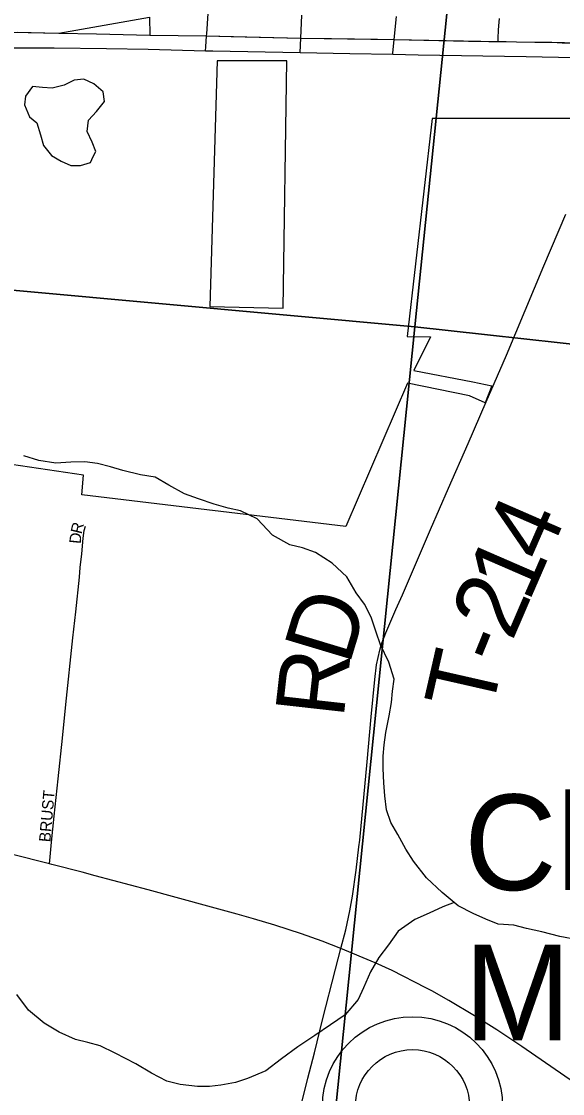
# Model space of a CAD drawing. Extents: x 1410790 to 1770854, y 566777 to 831614.
# Drawn here: x 1618493 to 1620852, y 698324 to 703004 of the extents above; entities that cross this region are included whole.
import ezdxf

# ---------------------------------------------------------------- set-up
doc = ezdxf.new("R2010")
doc.units = 0
for name, color, linetype in [('GM_X_Corporation', 7, 'Continuous'), ('GM_X_Minor_Lake', 7, 'Continuous'), ('GM_X_Minor_River', 7, 'Continuous'), ('GM_X_Section', 7, 'Continuous'), ('GM_X_State_Route', 7, 'Continuous'), ('GM_X_Township_Road', 7, 'Continuous'), ('GM_X_Township_Road_Text', 7, 'Continuous'), ('GM_X_Township_Subdivision', 7, 'Continuous'), ('GM_X_Township_Subdivision_Text', 7, 'Continuous'), ('GM_X_Unincorporated', 7, 'Continuous'), ('GM_X_Unincorporated_Text', 7, 'Continuous'), ('GM_X_US_Route', 7, 'Continuous')]:
    doc.layers.add(name, color=color, linetype=linetype)

msp = doc.modelspace()

# ---------------------------------------------------------------- linework, layer by layer
at = {"layer": 'GM_X_Corporation'}
for points in [[(1615946.1, 703464.2), (1615912, 702992.3), (1616962.8, 702978.5), (1617021.7, 702977.6), (1618386, 702958.1), (1618655.3, 702952.4), (1619051.6, 703022.8), (1619052, 702944.7), (1619300.2, 702940.7), (1619711.1, 702931.2), (1620117.7, 702924.9), (1620571.3, 702916.4), (1620731.4, 702914.2), (1620804.6, 702913.2), (1621029.2, 702908)], [(1621018.2, 702581), (1620283.2, 702581), (1620174.4, 701629.4), (1620276.5, 701626.8), (1620203.9, 701479.8), (1620460.2, 701430.4), (1620543.4, 701413.8), (1620514.7, 701339.2), (1620446.3, 701370.2), (1620176.1, 701425.8), (1619907.5, 700799), (1618755.8, 700937.9), (1618763.5, 701022.9), (1618094.5, 701123.1)]]:
    msp.add_lwpolyline(points, dxfattribs=at)
msp.add_lwpolyline([(1619313.8, 701759.8), (1619633.9, 701751.8), (1619649.9, 702832.5), (1619345.8, 702832.5)], close=True, dxfattribs=at)
at = {"layer": 'GM_X_Minor_Lake'}
for points in [[(1618805.8, 702414.1), (1618816.4, 702436.9), (1618800.8, 702477.1), (1618779.2, 702523.3), (1618785.6, 702573.4), (1618819.9, 702611.2), (1618854.3, 702655), (1618848.7, 702697.1), (1618809, 702731.5), (1618765.2, 702751.8), (1618723.2, 702748.2), (1618679.1, 702726.5), (1618627, 702712.9), (1618585.1, 702715.3), (1618541.1, 702719.6), (1618510.8, 702677.8)], [(1618510.8, 702677.8), (1618506.5, 702639.8), (1618528, 702587.5), (1618559.7, 702561.2), (1618575.3, 702509), (1618588.8, 702462.8), (1618624.4, 702418.4), (1618666.2, 702394), (1618708, 702375.7), (1618749.9, 702375.3), (1618794, 702389), (1618805.8, 702414.1)]]:
    msp.add_lwpolyline(points, dxfattribs=at)
at = {"layer": 'GM_X_Minor_River'}
for points in [[(1620916.5, 698994.7), (1620840.7, 699009.3), (1620760.9, 699030), (1620695.1, 699044.5), (1620639.3, 699059), (1620571.4, 699063.6), (1620517.6, 699086), (1620461.9, 699110.5), (1620396.2, 699143.1), (1620326.8, 699201.7), (1620259.4, 699266.4), (1620202.1, 699338.9), (1620168.6, 699391.3), (1620133.2, 699455.7), (1620103.7, 699508), (1620084.2, 699562.2), (1620076.7, 699624.4), (1620073.2, 699680.5), (1620069.7, 699742.6), (1620070.2, 699796.7), (1620074.6, 699846.7), (1620081.1, 699900.7), (1620095.7, 699972.7), (1620106.2, 700030.7), (1620110.6, 700080.7), (1620117.1, 700132.8), (1620093.8, 700207), (1620058.5, 700283.4), (1620038.9, 700337.7), (1620017.5, 700403.9), (1619988.1, 700460.3), (1619952.5, 700510.6), (1619911.2, 700579.1), (1619847.7, 700639.7), (1619774.2, 700686.3), (1619718.4, 700706.8), (1619662.6, 700719.3), (1619587, 700762), (1619519.7, 700832.6), (1619448.1, 700867.3), (1619394.2, 700879.7), (1619332.4, 700896.2), (1619264.7, 700920.8), (1619202.9, 700941.4), (1619135.4, 700980), (1619075.7, 701014.5), (1619011.9, 701025.1), (1618934.1, 701043.7), (1618880.3, 701060.2), (1618824.4, 701074.7), (1618768.6, 701081.1), (1618708.6, 701079.6), (1618642.6, 701076.2), (1618568.8, 701086.8), (1618503, 701107.3)], [(1620378.6, 699158), (1620330.3, 699139.6), (1620270.1, 699112.1), (1620207.9, 699084.5), (1620135.5, 699033.1), (1620093, 698973.3), (1620050.6, 698917.6), (1620014.1, 698855.8), (1619983.5, 698786), (1619961.1, 698734.1), (1619904.6, 698668.5), (1619840.2, 698624.9), (1619771.9, 698577.4), (1619697.5, 698528), (1619627.1, 698476.5), (1619558.7, 698422.9), (1619478.5, 698389.6), (1619426.4, 698372), (1619362.4, 698360.5), (1619312.4, 698354.9), (1619260.4, 698355.3), (1619184.6, 698363.9), (1619126.7, 698378.4), (1619059.1, 698413), (1618991.5, 698453.6), (1618902, 698500.4), (1618836.3, 698533), (1618782.5, 698547.4), (1618728.7, 698559.9), (1618657, 698592.5), (1618591.4, 698631.1), (1618524, 698687.7), (1618472.6, 698756.2)]]:
    msp.add_lwpolyline(points, dxfattribs=at)
at = {"layer": 'GM_X_Section'}
for points in [[(1615479.9, 707495.5), (1620745.4, 706937.6), (1620208.5, 701671.7), (1615120.2, 702135.6)], [(1620745.4, 706937.6), (1626009.2, 706398.7), (1625593.5, 701077.1), (1620208.5, 701671.7)], [(1615120.2, 702135.6), (1620208.5, 701671.7), (1619668.6, 696337.8), (1614682.3, 696901)], [(1620208.5, 701671.7), (1625593.5, 701077.1), (1625091.4, 695724.7), (1619668.6, 696337.8)]]:
    msp.add_lwpolyline(points, close=True, dxfattribs=at)
at = {"layer": 'GM_X_State_Route'}
for points in [[(1618813.9, 699275.3), (1618756.8, 699290.6), (1618625.7, 699323.6), (1618614.6, 699326.4), (1618448.5, 699368.5), (1618213.4, 699428.6), (1618052.8, 699468.5), (1617872.2, 699514.6), (1617830.9, 699525.2), (1617761.1, 699543.2), (1617682.1, 699564.9), (1617603.1, 699586.6), (1617502.4, 699618.7), (1617401.3, 699654.1), (1617214.7, 699720.3), (1616953, 699820.6), (1616905, 699838.6), (1616783.2, 699884.2), (1616764, 699891.8), (1616676.1, 699926.7), (1616524.5, 699991.3), (1616337.1, 700073.6)], [(1619885.3, 698957.1), (1619804.5, 698989.4), (1619714.2, 699021.5), (1619597, 699059.7), (1619504.1, 699086.6), (1619432.5, 699106.8), (1619306, 699142.4), (1619045.8, 699213.3), (1618813.9, 699275.3)], [(1621859.5, 697664.4), (1621766.8, 697742.5), (1621626.2, 697855.8), (1621508.1, 697944.5), (1621375.4, 698041.2), (1621120.2, 698220.6), (1620904.5, 698370.7), (1620675, 698529.8), (1620565.3, 698601.9), (1620468.1, 698663.1), (1620355.5, 698730.4), (1620281.3, 698771.9), (1620255.2, 698786.4), (1620109.3, 698861.2), (1620034.8, 698895.4), (1619885.3, 698957.1)]]:
    msp.add_lwpolyline(points, dxfattribs=at)
at = {"layer": 'GM_X_Township_Road'}
for points in [[(1619964.1, 699401.1), (1619967.5, 699430), (1619999.3, 699772.5), (1620017.5, 699968.1), (1620033.5, 700131), (1620041.2, 700195.8), (1620047.4, 700227.6), (1620054.6, 700259.1), (1620059.3, 700276.1), (1620064.4, 700290.2), (1620081.9, 700334.9), (1620125.6, 700437.4), (1620154, 700500.8), (1620275.7, 700786.6), (1620354.7, 700966.3), (1620440.9, 701161.5), (1620518.9, 701343.2), (1620553.8, 701423.6), (1620607.8, 701546.8), (1620689, 701742.3), (1620770.2, 701936.9), (1620865.9, 702162.6)], [(1619885.3, 698957.1), (1619906.8, 699039.1), (1619924.1, 699121.6), (1619936.1, 699186.1), (1619952.3, 699299.7), (1619964.1, 699401.1)], [(1619201.8, 696066.7), (1619215.6, 696121.2), (1619244.1, 696249.9), (1619280.6, 696410), (1619321.1, 696585.7), (1619360.9, 696761.9), (1619394, 696905.9), (1619437.1, 697097.9), (1619455.1, 697177.4), (1619486.3, 697304.9), (1619512.4, 697416.9), (1619542.3, 697544.7), (1619564.6, 697640.6), (1619590.4, 697752.6), (1619623.5, 697896.5), (1619663.7, 698072.4), (1619685.9, 698168.4), (1619713.8, 698279.7), (1619741.8, 698391.1), (1619769.7, 698502.6), (1619805.6, 698645.9), (1619861.3, 698866.9), (1619885.3, 698957.1)]]:
    msp.add_lwpolyline(points, dxfattribs=at)
at = {"layer": 'GM_X_Township_Subdivision'}
for points in [[(1619300.2, 702940.7), (1619300.9, 702949.8), (1619307.1, 703038.1)], [(1619711.1, 702931.2), (1619715.8, 703030.7)], [(1620117.7, 702924.9), (1620127.4, 703025.8)], [(1620571.3, 702916.4), (1620571.8, 702929.7), (1620573, 702968.1), (1620574.9, 703000.8), (1620576.3, 703016.4)], [(1619294.9, 702876.4), (1619296.1, 702892.6), (1619300.2, 702940.7)], [(1619707.8, 702868), (1619711.1, 702931.2)], [(1620111.3, 702860.6), (1620111.8, 702865.8), (1620117.7, 702924.9)], [(1618614.6, 699326.4), (1618617.4, 699357), (1618618.8, 699373.2), (1618623.5, 699421.9), (1618635.5, 699535.4), (1618652.9, 699697.6), (1618672.1, 699876), (1618686.8, 700022), (1618717.3, 700313.8), (1618730, 700426.3), (1618745.2, 700578), (1618749.4, 700619.8), (1618755.4, 700680.3), (1618762.2, 700748.8), (1618766.2, 700782), (1618771.4, 700800.4)]]:
    msp.add_lwpolyline(points, dxfattribs=at)
at = {"layer": 'GM_X_Unincorporated'}
for radius in [392.8, 249]:
    msp.add_circle((1620197.7, 698266.9), radius, dxfattribs=at)
at = {"layer": 'GM_X_US_Route'}
for points in [[(1618474.5, 702956.5), (1618655.3, 702952.4), (1618819.9, 702950), (1619052, 702944.7), (1619300.2, 702940.7), (1619406.6, 702938.9), (1619711.1, 702931.2), (1619845.1, 702929), (1620044.9, 702926.4), (1620117.7, 702924.9), (1620442.3, 702918.2), (1620529.8, 702917), (1620571.3, 702916.4), (1620605.5, 702916), (1620650.4, 702915.4), (1620731.4, 702914.2), (1620804.6, 702913.2), (1620850, 702911), (1621029.2, 702907.9)], [(1618393.5, 702889), (1618413.6, 702889), (1618636, 702888.5), (1618864, 702885.4), (1619045.4, 702882.4), (1619294.9, 702876.4), (1619327.4, 702875.5), (1619707.8, 702868), (1619924.3, 702864.8), (1620111.3, 702860.6), (1620222.4, 702858), (1620692.7, 702850.4), (1621045.6, 702843.5), (1621150.3, 702841.5)]]:
    msp.add_lwpolyline(points, dxfattribs=at)

# ---------------------------------------------------------------- texts
at = {"layer": 'GM_X_Township_Road_Text'}
for s, rotation, p in [('4', 66.4444, (1620778.1, 700633.5)), ('1', 66.5062, (1620704.4, 700464.1)), ('2', 66.7614, (1620631.7, 700294.6)), ('D', 73.261, (1619921.1, 700188.3)), ('-', 67.9217, (1620586, 700181.9)), ('R', 83.6094, (1619896.5, 699957.4)), ('T', 77.1649, (1620539.9, 699975.3))]:
    msp.add_text(s, height=300, rotation=rotation, dxfattribs=at).set_placement(p)
at = {"layer": 'GM_X_Township_Subdivision_Text'}
for s, rotation, p in [('R', 76.4202, (1618754.6, 700764.3)), ('D', 84.5058, (1618750.7, 700722.3)), ('BRUST', 85.0315, (1618618.7, 699420.1))]:
    msp.add_text(s, height=50, rotation=rotation, dxfattribs=at).set_placement(p)
at = {"layer": 'GM_X_Unincorporated_Text'}
for s, p in [('Cherry Point', (1620423.3, 699212.5)), ('Mobile Home', (1620423.3, 698556.9))]:
    msp.add_text(s, height=417, rotation=0, dxfattribs=at).set_placement(p)

doc.saveas('drawing.dxf')
